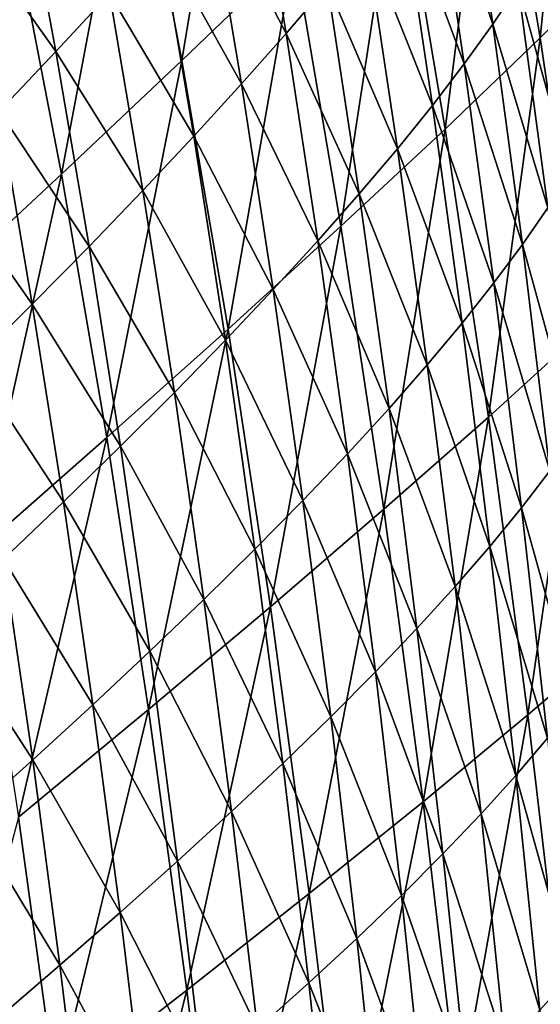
# Model space of a CAD drawing. Header units: millimetres. Extents: x -300 to 300, y -500 to 500.
# Tile 915 of 988: x 244 to 269, y 193 to 239. Entities that reach past the tile are written whole.
import ezdxf

# ---------------------------------------------------------------- set-up
doc = ezdxf.new("R2010")
doc.units = ezdxf.units.MM
doc.header["$LTSCALE"] = 81.481481
doc.layers.add('19', color=7, linetype='CONTINUOUS')
doc.layers.add('21', color=7, linetype='CONTINUOUS')

msp = doc.modelspace()

# ---------------------------------------------------------------- linework, layer by layer
at = {"layer": '19', "color": 7, "linetype": 'CONTINUOUS'}
for points in [[(269.029, 238.267, 35.201), (270.822, 255.791, 31.642), (266.797, 251.595, 35.338), (269.029, 238.267, 35.201)], [(273.061, 242.28, 31.516), (270.822, 255.791, 31.642), (269.029, 238.267, 35.201), (273.061, 242.28, 31.516)], [(252.141, 237.211, 45.218), (255.064, 254.765, 42.277), (249.794, 249.452, 45.381), (252.141, 237.211, 45.218)], [(257.439, 242.297, 42.119), (255.064, 254.765, 42.277), (252.141, 237.211, 45.218), (257.439, 242.297, 42.119)], [(264.549, 233.969, 38.683), (266.797, 251.595, 35.338), (262.331, 247.094, 38.828), (264.549, 233.969, 38.683)], [(269.029, 238.267, 35.201), (266.797, 251.595, 35.338), (264.549, 233.969, 38.683), (269.029, 238.267, 35.201)], [(246.453, 231.844, 48.128), (249.794, 249.452, 45.381), (244.141, 243.839, 48.295), (246.453, 231.844, 48.128)], [(252.141, 237.211, 45.218), (249.794, 249.452, 45.381), (246.453, 231.844, 48.128), (252.141, 237.211, 45.218)], [(259.638, 229.394, 41.968), (262.331, 247.094, 38.828), (257.439, 242.297, 42.119), (259.638, 229.394, 41.968)], [(264.549, 233.969, 38.683), (262.331, 247.094, 38.828), (259.638, 229.394, 41.968), (264.549, 233.969, 38.683)], [(246.453, 231.844, 48.128), (244.141, 243.839, 48.295), (240.392, 226.204, 50.858), (246.453, 231.844, 48.128)], [(254.313, 224.548, 45.061), (257.439, 242.297, 42.119), (252.141, 237.211, 45.218), (254.313, 224.548, 45.061)], [(259.638, 229.394, 41.968), (257.439, 242.297, 42.119), (254.313, 224.548, 45.061), (259.638, 229.394, 41.968)], [(271.082, 224.475, 35.071), (273.061, 242.28, 31.516), (269.029, 238.267, 35.201), (271.082, 224.475, 35.071)], [(266.59, 220.392, 38.545), (269.029, 238.267, 35.201), (264.549, 233.969, 38.683), (266.59, 220.392, 38.545)], [(271.082, 224.475, 35.071), (269.029, 238.267, 35.201), (266.59, 220.392, 38.545), (271.082, 224.475, 35.071)], [(248.593, 219.439, 47.969), (252.141, 237.211, 45.218), (246.453, 231.844, 48.128), (248.593, 219.439, 47.969)], [(254.313, 224.548, 45.061), (252.141, 237.211, 45.218), (248.593, 219.439, 47.969), (254.313, 224.548, 45.061)], [(261.661, 216.051, 41.823), (264.549, 233.969, 38.683), (259.638, 229.394, 41.968), (261.661, 216.051, 41.823)], [(266.59, 220.392, 38.545), (264.549, 233.969, 38.683), (261.661, 216.051, 41.823), (266.59, 220.392, 38.545)], [(242.496, 214.074, 50.696), (246.453, 231.844, 48.128), (240.392, 226.204, 50.858), (242.496, 214.074, 50.696)], [(248.593, 219.439, 47.969), (246.453, 231.844, 48.128), (242.496, 214.074, 50.696), (248.593, 219.439, 47.969)], [(256.314, 211.458, 44.912), (259.638, 229.394, 41.968), (254.313, 224.548, 45.061), (256.314, 211.458, 44.912)], [(261.661, 216.051, 41.823), (259.638, 229.394, 41.968), (256.314, 211.458, 44.912), (261.661, 216.051, 41.823)], [(250.566, 206.62, 47.816), (254.313, 224.548, 45.061), (248.593, 219.439, 47.969), (250.566, 206.62, 47.816)], [(256.314, 211.458, 44.912), (254.313, 224.548, 45.061), (250.566, 206.62, 47.816), (256.314, 211.458, 44.912)], [(268.458, 206.356, 38.413), (271.082, 224.475, 35.071), (266.59, 220.392, 38.545), (268.458, 206.356, 38.413)], [(272.959, 210.211, 34.947), (271.082, 224.475, 35.071), (268.458, 206.356, 38.413), (272.959, 210.211, 34.947)], [(263.514, 202.262, 41.686), (266.59, 220.392, 38.545), (261.661, 216.051, 41.823), (263.514, 202.262, 41.686)], [(268.458, 206.356, 38.413), (266.59, 220.392, 38.545), (263.514, 202.262, 41.686), (268.458, 206.356, 38.413)], [(244.436, 201.543, 50.542), (248.593, 219.439, 47.969), (242.496, 214.074, 50.696), (244.436, 201.543, 50.542)], [(250.566, 206.62, 47.816), (248.593, 219.439, 47.969), (244.436, 201.543, 50.542), (250.566, 206.62, 47.816)], [(258.147, 197.935, 44.77), (261.661, 216.051, 41.823), (256.314, 211.458, 44.912), (258.147, 197.935, 44.77)], [(263.514, 202.262, 41.686), (261.661, 216.051, 41.823), (258.147, 197.935, 44.77), (263.514, 202.262, 41.686)], [(252.374, 193.381, 47.672), (256.314, 211.458, 44.912), (250.566, 206.62, 47.816), (252.374, 193.381, 47.672)], [(258.147, 197.935, 44.77), (256.314, 211.458, 44.912), (252.374, 193.381, 47.672), (258.147, 197.935, 44.77)], [(270.156, 191.856, 38.29), (272.959, 210.211, 34.947), (268.458, 206.356, 38.413), (270.156, 191.856, 38.29)], [(246.214, 188.606, 50.396), (250.566, 206.62, 47.816), (244.436, 201.543, 50.542), (246.214, 188.606, 50.396)], [(252.374, 193.381, 47.672), (250.566, 206.62, 47.816), (246.214, 188.606, 50.396), (252.374, 193.381, 47.672)], [(265.2, 188.022, 41.556), (268.458, 206.356, 38.413), (263.514, 202.262, 41.686), (265.2, 188.022, 41.556)], [(270.156, 191.856, 38.29), (268.458, 206.356, 38.413), (265.2, 188.022, 41.556), (270.156, 191.856, 38.29)], [(259.815, 183.974, 44.637), (263.514, 202.262, 41.686), (258.147, 197.935, 44.77), (259.815, 183.974, 44.637)], [(265.2, 188.022, 41.556), (263.514, 202.262, 41.686), (259.815, 183.974, 44.637), (265.2, 188.022, 41.556)], [(246.214, 188.606, 50.396), (244.436, 201.543, 50.542), (239.684, 183.618, 52.949), (246.214, 188.606, 50.396)], [(254.02, 179.718, 47.535), (258.147, 197.935, 44.77), (252.374, 193.381, 47.672), (254.02, 179.718, 47.535)], [(259.815, 183.974, 44.637), (258.147, 197.935, 44.77), (254.02, 179.718, 47.535), (259.815, 183.974, 44.637)], [(247.834, 175.259, 50.258), (252.374, 193.381, 47.672), (246.214, 188.606, 50.396), (247.834, 175.259, 50.258)], [(254.02, 179.718, 47.535), (252.374, 193.381, 47.672), (247.834, 175.259, 50.258), (254.02, 179.718, 47.535)]]:
    msp.add_3dface(points, dxfattribs=at)
at = {"layer": '21', "color": 7, "linetype": 'CONTINUOUS'}
for points in [[(266.799, 238.92, 17.14), (263.961, 247.106, 18.776), (265.312, 249.038, 17.15), (266.799, 238.92, 17.14)], [(266.799, 238.92, 17.14), (265.312, 249.038, 17.15), (267.998, 240.707, 15.527), (266.799, 238.92, 17.14)], [(257.055, 238.478, 25.184), (253.368, 245.55, 26.82), (255.469, 248.007, 25.252), (257.055, 238.478, 25.184)], [(257.055, 238.478, 25.184), (255.469, 248.007, 25.252), (259.008, 240.769, 23.603), (257.055, 238.478, 25.184)], [(265.451, 237.047, 18.752), (262.46, 245.083, 20.396), (263.961, 247.106, 18.776), (265.451, 237.047, 18.752)], [(265.451, 237.047, 18.752), (263.961, 247.106, 18.776), (266.799, 238.92, 17.14), (265.451, 237.047, 18.752)], [(246.193, 237.635, 31.364), (241.876, 243.688, 32.917), (244.537, 246.595, 31.459), (246.193, 237.635, 31.364)], [(246.193, 237.635, 31.364), (244.537, 246.595, 31.459), (248.726, 240.363, 29.878), (246.193, 237.635, 31.364)], [(254.951, 236.099, 26.745), (251.119, 243.002, 28.363), (253.368, 245.55, 26.82), (254.951, 236.099, 26.745)], [(254.951, 236.099, 26.745), (253.368, 245.55, 26.82), (257.055, 238.478, 25.184), (254.951, 236.099, 26.745)], [(263.953, 235.088, 20.359), (260.81, 242.971, 22.006), (262.46, 245.083, 20.396), (263.953, 235.088, 20.359)], [(263.953, 235.088, 20.359), (262.46, 245.083, 20.396), (265.451, 237.047, 18.752), (263.953, 235.088, 20.359)], [(243.523, 234.819, 32.816), (241.876, 243.688, 32.917), (246.193, 237.635, 31.364), (243.523, 234.819, 32.816)], [(252.698, 233.633, 28.281), (248.726, 240.363, 29.878), (251.119, 243.002, 28.363), (252.698, 233.633, 28.281)], [(252.698, 233.633, 28.281), (251.119, 243.002, 28.363), (254.951, 236.099, 26.745), (252.698, 233.633, 28.281)], [(262.304, 233.043, 21.959), (259.008, 240.769, 23.603), (260.81, 242.971, 22.006), (262.304, 233.043, 21.959)], [(262.304, 233.043, 21.959), (260.81, 242.971, 22.006), (263.953, 235.088, 20.359), (262.304, 233.043, 21.959)], [(270.44, 231.908, 13.935), (267.998, 240.707, 15.527), (269.054, 242.409, 13.914), (270.44, 231.908, 13.935)], [(260.503, 230.914, 23.546), (257.055, 238.478, 25.184), (259.008, 240.769, 23.603), (260.503, 230.914, 23.546)], [(260.503, 230.914, 23.546), (259.008, 240.769, 23.603), (262.304, 233.043, 21.959), (260.503, 230.914, 23.546)], [(269.389, 230.26, 15.532), (266.799, 238.92, 17.14), (267.998, 240.707, 15.527), (269.389, 230.26, 15.532)], [(269.389, 230.26, 15.532), (267.998, 240.707, 15.527), (270.44, 231.908, 13.935), (269.389, 230.26, 15.532)], [(250.299, 231.081, 29.79), (246.193, 237.635, 31.364), (248.726, 240.363, 29.878), (250.299, 231.081, 29.79)], [(250.299, 231.081, 29.79), (248.726, 240.363, 29.878), (252.698, 233.633, 28.281), (250.299, 231.081, 29.79)], [(268.194, 228.531, 17.13), (265.451, 237.047, 18.752), (266.799, 238.92, 17.14), (268.194, 228.531, 17.13)], [(268.194, 228.531, 17.13), (266.799, 238.92, 17.14), (269.389, 230.26, 15.532), (268.194, 228.531, 17.13)], [(258.549, 228.701, 25.118), (254.951, 236.099, 26.745), (257.055, 238.478, 25.184), (258.549, 228.701, 25.118)], [(258.549, 228.701, 25.118), (257.055, 238.478, 25.184), (260.503, 230.914, 23.546), (258.549, 228.701, 25.118)], [(247.759, 228.444, 31.27), (243.523, 234.819, 32.816), (246.193, 237.635, 31.364), (247.759, 228.444, 31.27)], [(247.759, 228.444, 31.27), (246.193, 237.635, 31.364), (250.299, 231.081, 29.79), (247.759, 228.444, 31.27)], [(266.85, 226.721, 18.729), (263.953, 235.088, 20.359), (265.451, 237.047, 18.752), (266.85, 226.721, 18.729)], [(266.85, 226.721, 18.729), (265.451, 237.047, 18.752), (268.194, 228.531, 17.13), (266.85, 226.721, 18.729)], [(256.442, 226.404, 26.671), (252.698, 233.633, 28.281), (254.951, 236.099, 26.745), (256.442, 226.404, 26.671)], [(256.442, 226.404, 26.671), (254.951, 236.099, 26.745), (258.549, 228.701, 25.118), (256.442, 226.404, 26.671)], [(265.354, 224.829, 20.325), (262.304, 233.043, 21.959), (263.953, 235.088, 20.359), (265.354, 224.829, 20.325)], [(265.354, 224.829, 20.325), (263.953, 235.088, 20.359), (266.85, 226.721, 18.729), (265.354, 224.829, 20.325)], [(245.08, 225.723, 32.719), (240.719, 231.916, 34.235), (243.523, 234.819, 32.816), (245.08, 225.723, 32.719)], [(245.08, 225.723, 32.719), (243.523, 234.819, 32.816), (247.759, 228.444, 31.27), (245.08, 225.723, 32.719)], [(254.186, 224.023, 28.201), (250.299, 231.081, 29.79), (252.698, 233.633, 28.281), (254.186, 224.023, 28.201)], [(254.186, 224.023, 28.201), (252.698, 233.633, 28.281), (256.442, 226.404, 26.671), (254.186, 224.023, 28.201)], [(263.707, 222.857, 21.913), (260.503, 230.914, 23.546), (262.304, 233.043, 21.959), (263.707, 222.857, 21.913)], [(263.707, 222.857, 21.913), (262.304, 233.043, 21.959), (265.354, 224.829, 20.325), (263.707, 222.857, 21.913)], [(242.266, 222.919, 34.134), (240.719, 231.916, 34.235), (245.08, 225.723, 32.719), (242.266, 222.919, 34.134)], [(251.782, 221.561, 29.705), (247.759, 228.444, 31.27), (250.299, 231.081, 29.79), (251.782, 221.561, 29.705)], [(251.782, 221.561, 29.705), (250.299, 231.081, 29.79), (254.186, 224.023, 28.201), (251.782, 221.561, 29.705)], [(261.907, 220.804, 23.491), (258.549, 228.701, 25.118), (260.503, 230.914, 23.546), (261.907, 220.804, 23.491)], [(261.907, 220.804, 23.491), (260.503, 230.914, 23.546), (263.707, 222.857, 21.913), (261.907, 220.804, 23.491)], [(270.688, 219.535, 15.536), (268.194, 228.531, 17.13), (269.389, 230.26, 15.532), (270.688, 219.535, 15.536)], [(249.236, 219.019, 31.18), (245.08, 225.723, 32.719), (247.759, 228.444, 31.27), (249.236, 219.019, 31.18)], [(249.236, 219.019, 31.18), (247.759, 228.444, 31.27), (251.782, 221.561, 29.705), (249.236, 219.019, 31.18)], [(259.953, 218.672, 25.055), (256.442, 226.404, 26.671), (258.549, 228.701, 25.118), (259.953, 218.672, 25.055)], [(259.953, 218.672, 25.055), (258.549, 228.701, 25.118), (261.907, 220.804, 23.491), (259.953, 218.672, 25.055)], [(269.498, 217.868, 17.121), (266.85, 226.721, 18.729), (268.194, 228.531, 17.13), (269.498, 217.868, 17.121)], [(269.498, 217.868, 17.121), (268.194, 228.531, 17.13), (270.688, 219.535, 15.536), (269.498, 217.868, 17.121)], [(268.157, 216.124, 18.707), (265.354, 224.829, 20.325), (266.85, 226.721, 18.729), (268.157, 216.124, 18.707)], [(268.157, 216.124, 18.707), (266.85, 226.721, 18.729), (269.498, 217.868, 17.121), (268.157, 216.124, 18.707)], [(257.844, 216.46, 26.6), (254.186, 224.023, 28.201), (256.442, 226.404, 26.671), (257.844, 216.46, 26.6)], [(257.844, 216.46, 26.6), (256.442, 226.404, 26.671), (259.953, 218.672, 25.055), (257.844, 216.46, 26.6)], [(246.549, 216.397, 32.625), (242.266, 222.919, 34.134), (245.08, 225.723, 32.719), (246.549, 216.397, 32.625)], [(246.549, 216.397, 32.625), (245.08, 225.723, 32.719), (249.236, 219.019, 31.18), (246.549, 216.397, 32.625)], [(266.665, 214.304, 20.291), (263.707, 222.857, 21.913), (265.354, 224.829, 20.325), (266.665, 214.304, 20.291)], [(266.665, 214.304, 20.291), (265.354, 224.829, 20.325), (268.157, 216.124, 18.707), (266.665, 214.304, 20.291)], [(255.584, 214.17, 28.123), (251.782, 221.561, 29.705), (254.186, 224.023, 28.201), (255.584, 214.17, 28.123)], [(255.584, 214.17, 28.123), (254.186, 224.023, 28.201), (257.844, 216.46, 26.6), (255.584, 214.17, 28.123)], [(243.726, 213.697, 34.036), (242.266, 222.919, 34.134), (246.549, 216.397, 32.625), (243.726, 213.697, 34.036)], [(265.02, 212.408, 21.869), (261.907, 220.804, 23.491), (263.707, 222.857, 21.913), (265.02, 212.408, 21.869)], [(265.02, 212.408, 21.869), (263.707, 222.857, 21.913), (266.665, 214.304, 20.291), (265.02, 212.408, 21.869)], [(253.177, 211.802, 29.622), (249.236, 219.019, 31.18), (251.782, 221.561, 29.705), (253.177, 211.802, 29.622)], [(253.177, 211.802, 29.622), (251.782, 221.561, 29.705), (255.584, 214.17, 28.123), (253.177, 211.802, 29.622)], [(263.221, 210.436, 23.438), (259.953, 218.672, 25.055), (261.907, 220.804, 23.491), (263.221, 210.436, 23.438)], [(263.221, 210.436, 23.438), (261.907, 220.804, 23.491), (265.02, 212.408, 21.869), (263.221, 210.436, 23.438)], [(250.624, 209.359, 31.092), (246.549, 216.397, 32.625), (249.236, 219.019, 31.18), (250.624, 209.359, 31.092)], [(250.624, 209.359, 31.092), (249.236, 219.019, 31.18), (253.177, 211.802, 29.622), (250.624, 209.359, 31.092)], [(261.267, 208.389, 24.993), (257.844, 216.46, 26.6), (259.953, 218.672, 25.055), (261.267, 208.389, 24.993)], [(261.267, 208.389, 24.993), (259.953, 218.672, 25.055), (263.221, 210.436, 23.438), (261.267, 208.389, 24.993)], [(270.712, 206.928, 17.112), (268.157, 216.124, 18.707), (269.498, 217.868, 17.121), (270.712, 206.928, 17.112)], [(247.931, 206.84, 32.533), (243.726, 213.697, 34.036), (246.549, 216.397, 32.625), (247.931, 206.84, 32.533)], [(247.931, 206.84, 32.533), (246.549, 216.397, 32.625), (250.624, 209.359, 31.092), (247.931, 206.84, 32.533)], [(259.157, 206.267, 26.532), (255.584, 214.17, 28.123), (257.844, 216.46, 26.6), (259.157, 206.267, 26.532)], [(259.157, 206.267, 26.532), (257.844, 216.46, 26.6), (261.267, 208.389, 24.993), (259.157, 206.267, 26.532)], [(269.376, 205.256, 18.686), (266.665, 214.304, 20.291), (268.157, 216.124, 18.707), (269.376, 205.256, 18.686)], [(269.376, 205.256, 18.686), (268.157, 216.124, 18.707), (270.712, 206.928, 17.112), (269.376, 205.256, 18.686)], [(256.895, 204.071, 28.049), (253.177, 211.802, 29.622), (255.584, 214.17, 28.123), (256.895, 204.071, 28.049)], [(256.895, 204.071, 28.049), (255.584, 214.17, 28.123), (259.157, 206.267, 26.532), (256.895, 204.071, 28.049)], [(267.887, 203.511, 20.259), (265.02, 212.408, 21.869), (266.665, 214.304, 20.291), (267.887, 203.511, 20.259)], [(267.887, 203.511, 20.259), (266.665, 214.304, 20.291), (269.376, 205.256, 18.686), (267.887, 203.511, 20.259)], [(245.1, 204.246, 33.941), (240.77, 210.919, 35.411), (243.726, 213.697, 34.036), (245.1, 204.246, 33.941)], [(245.1, 204.246, 33.941), (243.726, 213.697, 34.036), (247.931, 206.84, 32.533), (245.1, 204.246, 33.941)], [(266.244, 201.695, 21.827), (263.221, 210.436, 23.438), (265.02, 212.408, 21.869), (266.244, 201.695, 21.827)], [(266.244, 201.695, 21.827), (265.02, 212.408, 21.869), (267.887, 203.511, 20.259), (266.244, 201.695, 21.827)], [(254.483, 201.802, 29.542), (250.624, 209.359, 31.092), (253.177, 211.802, 29.622), (254.483, 201.802, 29.542)], [(254.483, 201.802, 29.542), (253.177, 211.802, 29.622), (256.895, 204.071, 28.049), (254.483, 201.802, 29.542)], [(242.134, 201.58, 35.314), (240.77, 210.919, 35.411), (245.1, 204.246, 33.941), (242.134, 201.58, 35.314)], [(264.447, 199.808, 23.387), (261.267, 208.389, 24.993), (263.221, 210.436, 23.438), (264.447, 199.808, 23.387)], [(264.447, 199.808, 23.387), (263.221, 210.436, 23.438), (266.244, 201.695, 21.827), (264.447, 199.808, 23.387)], [(251.926, 199.461, 31.008), (247.931, 206.84, 32.533), (250.624, 209.359, 31.092), (251.926, 199.461, 31.008)], [(251.926, 199.461, 31.008), (250.624, 209.359, 31.092), (254.483, 201.802, 29.542), (251.926, 199.461, 31.008)], [(262.493, 197.85, 24.934), (259.157, 206.267, 26.532), (261.267, 208.389, 24.993), (262.493, 197.85, 24.934)], [(262.493, 197.85, 24.934), (261.267, 208.389, 24.993), (264.447, 199.808, 23.387), (262.493, 197.85, 24.934)], [(249.226, 197.049, 32.445), (245.1, 204.246, 33.941), (247.931, 206.84, 32.533), (249.226, 197.049, 32.445)], [(249.226, 197.049, 32.445), (247.931, 206.84, 32.533), (251.926, 199.461, 31.008), (249.226, 197.049, 32.445)], [(260.382, 195.822, 26.466), (256.895, 204.071, 28.049), (259.157, 206.267, 26.532), (260.382, 195.822, 26.466)], [(260.382, 195.822, 26.466), (259.157, 206.267, 26.532), (262.493, 197.85, 24.934), (260.382, 195.822, 26.466)], [(270.507, 194.112, 18.665), (267.887, 203.511, 20.259), (269.376, 205.256, 18.686), (270.507, 194.112, 18.665)], [(246.387, 194.567, 33.849), (242.134, 201.58, 35.314), (245.1, 204.246, 33.941), (246.387, 194.567, 33.849)], [(246.387, 194.567, 33.849), (245.1, 204.246, 33.941), (249.226, 197.049, 32.445), (246.387, 194.567, 33.849)], [(258.118, 193.724, 27.977), (254.483, 201.802, 29.542), (256.895, 204.071, 28.049), (258.118, 193.724, 27.977)], [(258.118, 193.724, 27.977), (256.895, 204.071, 28.049), (260.382, 195.822, 26.466), (258.118, 193.724, 27.977)], [(269.022, 192.447, 20.227), (266.244, 201.695, 21.827), (267.887, 203.511, 20.259), (269.022, 192.447, 20.227)], [(269.022, 192.447, 20.227), (267.887, 203.511, 20.259), (270.507, 194.112, 18.665), (269.022, 192.447, 20.227)], [(243.413, 192.016, 35.22), (242.134, 201.58, 35.314), (246.387, 194.567, 33.849), (243.413, 192.016, 35.22)], [(255.703, 191.557, 29.465), (251.926, 199.461, 31.008), (254.483, 201.802, 29.542), (255.703, 191.557, 29.465)], [(255.703, 191.557, 29.465), (254.483, 201.802, 29.542), (258.118, 193.724, 27.977), (255.703, 191.557, 29.465)], [(267.381, 190.715, 21.786), (264.447, 199.808, 23.387), (266.244, 201.695, 21.827), (267.381, 190.715, 21.786)], [(267.381, 190.715, 21.786), (266.244, 201.695, 21.827), (269.022, 192.447, 20.227), (267.381, 190.715, 21.786)], [(265.585, 188.917, 23.337), (262.493, 197.85, 24.934), (264.447, 199.808, 23.387), (265.585, 188.917, 23.337)], [(265.585, 188.917, 23.337), (264.447, 199.808, 23.387), (267.381, 190.715, 21.786), (265.585, 188.917, 23.337)], [(253.142, 189.323, 30.926), (249.226, 197.049, 32.445), (251.926, 199.461, 31.008), (253.142, 189.323, 30.926)], [(253.142, 189.323, 30.926), (251.926, 199.461, 31.008), (255.703, 191.557, 29.465), (253.142, 189.323, 30.926)], [(263.632, 187.052, 24.877), (260.382, 195.822, 26.466), (262.493, 197.85, 24.934), (263.632, 187.052, 24.877)], [(263.632, 187.052, 24.877), (262.493, 197.85, 24.934), (265.585, 188.917, 23.337), (263.632, 187.052, 24.877)], [(250.436, 187.022, 32.36), (246.387, 194.567, 33.849), (249.226, 197.049, 32.445), (250.436, 187.022, 32.36)], [(250.436, 187.022, 32.36), (249.226, 197.049, 32.445), (253.142, 189.323, 30.926), (250.436, 187.022, 32.36)], [(261.521, 185.122, 26.402), (258.118, 193.724, 27.977), (260.382, 195.822, 26.466), (261.521, 185.122, 26.402)], [(261.521, 185.122, 26.402), (260.382, 195.822, 26.466), (263.632, 187.052, 24.877), (261.521, 185.122, 26.402)], [(247.591, 184.656, 33.761), (243.413, 192.016, 35.22), (246.387, 194.567, 33.849), (247.591, 184.656, 33.761)], [(247.591, 184.656, 33.761), (246.387, 194.567, 33.849), (250.436, 187.022, 32.36), (247.591, 184.656, 33.761)], [(271.552, 182.69, 18.646), (269.022, 192.447, 20.227), (270.507, 194.112, 18.665), (271.552, 182.69, 18.646)], [(259.255, 183.126, 27.908), (255.703, 191.557, 29.465), (258.118, 193.724, 27.977), (259.255, 183.126, 27.908)], [(259.255, 183.126, 27.908), (258.118, 193.724, 27.977), (261.521, 185.122, 26.402), (259.255, 183.126, 27.908)]]:
    msp.add_3dface(points, dxfattribs=at)

doc.saveas('drawing.dxf')
